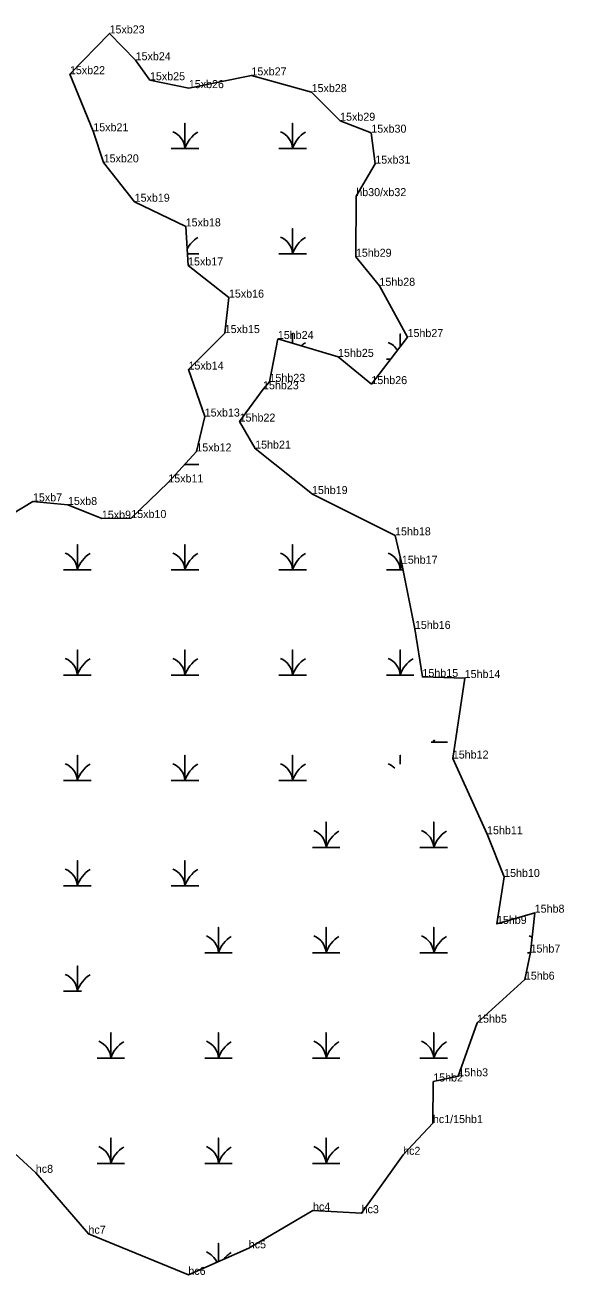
# Model space of a CAD drawing. Extents: x 2072529 to 2268796, y 436423 to 470397.
# Drawn here: x 2266767 to 2267104, y 442450 to 443231 of the extents above; entities that cross this region are included whole.
import ezdxf

# ---------------------------------------------------------------- set-up
doc = ezdxf.new("R2010")
doc.units = 0
for name, color, linetype in [('Exist Environmental Wetland Boundary', 7, 'Continuous'), ('Exist Environmental Wetland Boundary Cogo Comment', 7, 'Continuous'), ('Exist Environmental Wetland Boundary Cogo Point CELL', 7, 'Continuous'), ('Exist Hydro Swamp or Marsh', 7, 'Continuous')]:
    doc.layers.add(name, color=color, linetype=linetype)

msp = doc.modelspace()

# ---------------------------------------------------------------- linework, layer by layer
at = {"layer": 'Exist Environmental Wetland Boundary'}
for points in [[(2266739.57, 442913.82), (2266772.08, 442933.43), (2266793.95, 442931.19), (2266815.12, 442922.63), (2266833.5, 442923.02), (2266856.65, 442945.26), (2266874.2, 442964.63), (2266879.43, 442986.43), (2266869.27, 443015.77), (2266891.91, 443038.56), (2266894.52, 443060.71), (2266869.01, 443080.81), (2266867.53, 443105.22), (2266835.61, 443120.61), (2266816.26, 443145.2), (2266809.77, 443164.62), (2266795.16, 443200.3), (2266819.93, 443225.76), (2266836.23, 443209), (2266845.18, 443196.5), (2266869.48, 443191.58), (2266908.61, 443199.54), (2266946.21, 443189.1), (2266964.02, 443171.21), (2266983.51, 443163.75)], [(2266983.51, 443163.75), (2266985.98, 443144.39), (2266974.12, 443124.12), (2266973.87, 443086.25), (2266988.6, 443068.1), (2267006.16, 443036.08), (2266983.58, 443006.69), (2266962.73, 443023.71), (2266925.11, 443034.87), (2266919.89, 443008.09), (2266915.84, 443003.45)], [(2267022.19, 442571.03), (2267037.87, 442574.27), (2267049.62, 442607.75), (2267079.48, 442634.65), (2267083.02, 442651.56), (2267085.63, 442676.49), (2267062.01, 442669.46), (2267066.52, 442698.79), (2267055.84, 442725.51), (2267034.46, 442772.76), (2267041.86, 442823.08), (2267015.48, 442823.73), (2267010.76, 442853.75), (2267002.6, 442894.47), (2266998.36, 442912.2), (2266946.73, 442937.86), (2266910.93, 442966.37), (2266901.23, 442983.27), (2266915.84, 443003.45)], [(2266274.43, 442704.01), (2266277.64, 442677.33), (2266356.08, 442658.85), (2266409.55, 442683.62), (2266443.97, 442710.87), (2266518.94, 442709.86), (2266567.7, 442700.56), (2266603.36, 442688.91), (2266622.96, 442668.7), (2266657.98, 442643.38), (2266673.11, 442610.19), (2266709.02, 442589.04), (2266736.98, 442547.71), (2266773.86, 442513.97), (2266806.76, 442475.96), (2266869.18, 442450.22), (2266906.93, 442466.82), (2266947.07, 442490.36), (2266977.45, 442488.73), (2267003.39, 442525.23), (2267022, 442545.04), (2267022.19, 442571.03)]]:
    msp.add_lwpolyline(points, dxfattribs=at)
at = {"layer": 'Exist Environmental Wetland Boundary Cogo Point CELL'}
for p, q in [((2266819.93, 443225.76), (2266819.93, 443225.76)), ((2266836.23, 443209), (2266836.23, 443209)), ((2266795.16, 443200.3), (2266795.16, 443200.3)), ((2266845.18, 443196.5), (2266845.18, 443196.5)), ((2266908.61, 443199.54), (2266908.61, 443199.54)), ((2266869.48, 443191.58), (2266869.48, 443191.58)), ((2266946.21, 443189.1), (2266946.21, 443189.1)), ((2266964.02, 443171.21), (2266964.02, 443171.21)), ((2266809.77, 443164.62), (2266809.77, 443164.62)), ((2266983.51, 443163.75), (2266983.51, 443163.75)), ((2266816.26, 443145.2), (2266816.26, 443145.2)), ((2266985.98, 443144.39), (2266985.98, 443144.39)), ((2266835.61, 443120.61), (2266835.61, 443120.61)), ((2266974.12, 443124.12), (2266974.12, 443124.12)), ((2266867.53, 443105.22), (2266867.53, 443105.22)), ((2266973.87, 443086.25), (2266973.87, 443086.25)), ((2266869.01, 443080.81), (2266869.01, 443080.81)), ((2266988.6, 443068.1), (2266988.6, 443068.1)), ((2266894.52, 443060.71), (2266894.52, 443060.71)), ((2266891.91, 443038.56), (2266891.91, 443038.56)), ((2266925.11, 443034.87), (2266925.11, 443034.87)), ((2267006.16, 443036.08), (2267006.16, 443036.08)), ((2266962.73, 443023.71), (2266962.73, 443023.71)), ((2266869.27, 443015.77), (2266869.27, 443015.77)), ((2266919.89, 443008.09), (2266919.89, 443008.09)), ((2266915.84, 443003.45), (2266915.84, 443003.45)), ((2266983.58, 443006.69), (2266983.58, 443006.69)), ((2266879.43, 442986.43), (2266879.43, 442986.43)), ((2266901.23, 442983.27), (2266901.23, 442983.27)), ((2266874.2, 442964.63), (2266874.2, 442964.63)), ((2266910.93, 442966.37), (2266910.93, 442966.37)), ((2266856.65, 442945.26), (2266856.65, 442945.26)), ((2266946.73, 442937.86), (2266946.73, 442937.86)), ((2266772.08, 442933.43), (2266772.08, 442933.43)), ((2266793.95, 442931.19), (2266793.95, 442931.19)), ((2266815.12, 442922.63), (2266815.12, 442922.63)), ((2266833.5, 442923.02), (2266833.5, 442923.02)), ((2266998.36, 442912.2), (2266998.36, 442912.2)), ((2267002.6, 442894.47), (2267002.6, 442894.47)), ((2267010.76, 442853.75), (2267010.76, 442853.75)), ((2267015.48, 442823.73), (2267015.48, 442823.73)), ((2267041.86, 442823.08), (2267041.86, 442823.08)), ((2267034.46, 442772.76), (2267034.46, 442772.76)), ((2267055.84, 442725.51), (2267055.84, 442725.51)), ((2267066.52, 442698.79), (2267066.52, 442698.79)), ((2267085.63, 442676.49), (2267085.63, 442676.49)), ((2267062.01, 442669.46), (2267062.01, 442669.46)), ((2267083.02, 442651.56), (2267083.02, 442651.56)), ((2267079.48, 442634.65), (2267079.48, 442634.65)), ((2267049.62, 442607.75), (2267049.62, 442607.75)), ((2267022.19, 442571.03), (2267022.19, 442571.03)), ((2267037.87, 442574.27), (2267037.87, 442574.27)), ((2267022, 442545.04), (2267022, 442545.04)), ((2267003.39, 442525.23), (2267003.39, 442525.23)), ((2266773.86, 442513.97), (2266773.86, 442513.97)), ((2266947.07, 442490.36), (2266947.07, 442490.36)), ((2266977.45, 442488.73), (2266977.45, 442488.73)), ((2266806.76, 442475.96), (2266806.76, 442475.96)), ((2266906.93, 442466.82), (2266906.93, 442466.82)), ((2266869.18, 442450.22), (2266869.18, 442450.22))]:
    msp.add_line(p, q, dxfattribs=at)
at = {"layer": 'Exist Hydro Swamp or Marsh'}
for points in [[(2266858.47, 443153.89), (2266867.07, 443153.89), (2266867.07, 443169.67), (2266867.07, 443153.89), (2266875.67, 443153.89)], [(2266925.72, 443153.89), (2266934.32, 443153.89), (2266934.32, 443169.67), (2266934.32, 443153.89), (2266942.92, 443153.89)], [(2266925.72, 443088.09), (2266934.32, 443088.09), (2266934.32, 443103.87), (2266934.32, 443088.09), (2266942.92, 443088.09)], [(2266868.56, 443088.09), (2266875.67, 443088.09)], [(2266934.32, 443032.14), (2266934.32, 443038.07), (2266934.32, 443032.14)], [(2267001.57, 443030.11), (2267001.57, 443038.07), (2267001.57, 443030.11)], [(2266992.97, 443022.29), (2266995.56, 443022.29)], [(2266866.82, 442956.49), (2266867.07, 442956.49), (2266867.07, 442956.76)], [(2266867.07, 442956.76), (2266867.07, 442956.49), (2266875.67, 442956.49)], [(2266791.22, 442890.69), (2266799.82, 442890.69), (2266799.82, 442906.47), (2266799.82, 442890.69), (2266808.42, 442890.69)], [(2266858.47, 442890.69), (2266867.07, 442890.69), (2266867.07, 442906.47), (2266867.07, 442890.69), (2266875.67, 442890.69)], [(2266925.72, 442890.69), (2266934.32, 442890.69), (2266934.32, 442906.47), (2266934.32, 442890.69), (2266942.92, 442890.69)], [(2266992.97, 442890.69), (2267001.57, 442890.69), (2267001.57, 442898.79)], [(2267001.57, 442898.79), (2267001.57, 442890.69), (2267003.36, 442890.69)], [(2266791.22, 442824.89), (2266799.82, 442824.89), (2266799.82, 442840.67), (2266799.82, 442824.89), (2266808.42, 442824.89)], [(2266858.47, 442824.89), (2266867.07, 442824.89), (2266867.07, 442840.67), (2266867.07, 442824.89), (2266875.67, 442824.89)], [(2266925.72, 442824.89), (2266934.32, 442824.89), (2266934.32, 442840.67), (2266934.32, 442824.89), (2266942.92, 442824.89)], [(2266992.97, 442824.89), (2267001.57, 442824.89), (2267001.57, 442840.67), (2267001.57, 442824.89), (2267010.17, 442824.89)], [(2267020.99, 442783.06), (2267022.52, 442783.06), (2267022.52, 442784.15)], [(2267022.52, 442784.15), (2267022.52, 442783.06), (2267031.12, 442783.06)], [(2266791.22, 442759.09), (2266799.82, 442759.09), (2266799.82, 442774.87), (2266799.82, 442759.09), (2266808.42, 442759.09)], [(2266858.47, 442759.09), (2266867.07, 442759.09), (2266867.07, 442774.87), (2266867.07, 442759.09), (2266875.67, 442759.09)], [(2266925.72, 442759.09), (2266934.32, 442759.09), (2266934.32, 442774.87), (2266934.32, 442759.09), (2266942.92, 442759.09)], [(2267001.57, 442769.23), (2267001.57, 442774.87), (2267001.57, 442769.23)], [(2266946.67, 442717.26), (2266955.27, 442717.26), (2266955.27, 442733.04), (2266955.27, 442717.26), (2266963.87, 442717.26)], [(2267013.92, 442717.26), (2267022.52, 442717.26), (2267022.52, 442733.04), (2267022.52, 442717.26), (2267031.12, 442717.26)], [(2266791.22, 442693.29), (2266799.82, 442693.29), (2266799.82, 442709.07), (2266799.82, 442693.29), (2266808.42, 442693.29)], [(2266858.47, 442693.29), (2266867.07, 442693.29), (2266867.07, 442709.07), (2266867.07, 442693.29), (2266875.67, 442693.29)], [(2266879.42, 442651.46), (2266888.02, 442651.46), (2266888.02, 442667.24), (2266888.02, 442651.46), (2266896.62, 442651.46)], [(2266946.67, 442651.46), (2266955.27, 442651.46), (2266955.27, 442667.24), (2266955.27, 442651.46), (2266963.87, 442651.46)], [(2267013.92, 442651.46), (2267022.52, 442651.46), (2267022.52, 442667.24), (2267022.52, 442651.46), (2267031.12, 442651.46)], [(2267081.17, 442651.46), (2267083, 442651.46)], [(2266791.22, 442627.49), (2266799.82, 442627.49), (2266799.82, 442643.27), (2266799.82, 442627.49), (2266802.5, 442627.49)], [(2266812.17, 442585.66), (2266820.77, 442585.66), (2266820.77, 442601.44), (2266820.77, 442585.66), (2266829.37, 442585.66)], [(2266879.42, 442585.66), (2266888.02, 442585.66), (2266888.02, 442601.44), (2266888.02, 442585.66), (2266896.62, 442585.66)], [(2266946.67, 442585.66), (2266955.27, 442585.66), (2266955.27, 442601.44), (2266955.27, 442585.66), (2266963.87, 442585.66)], [(2267013.92, 442585.66), (2267022.52, 442585.66), (2267022.52, 442601.44), (2267022.52, 442585.66), (2267031.12, 442585.66)], [(2266812.17, 442519.86), (2266820.77, 442519.86), (2266820.77, 442535.64), (2266820.77, 442519.86), (2266829.37, 442519.86)], [(2266879.42, 442519.86), (2266888.02, 442519.86), (2266888.02, 442535.64), (2266888.02, 442519.86), (2266896.62, 442519.86)], [(2266946.67, 442519.86), (2266955.27, 442519.86), (2266955.27, 442535.64), (2266955.27, 442519.86), (2266963.87, 442519.86)], [(2266888.02, 442458.5), (2266888.02, 442469.84), (2266888.02, 442458.5)]]:
    msp.add_lwpolyline(points, dxfattribs=at)
for centre, radius, start, end in [((2266854.8, 443153), 12.3, 4.14034, 67.53497), ((2266885.31, 443147.83), 19.22, 122.12745, 161.62219), ((2266922.05, 443153), 12.3, 4.14034, 67.53497), ((2266952.56, 443147.83), 19.22, 122.12745, 161.62219), ((2266885.31, 443082.03), 19.22, 122.12745, 151.74966), ((2266922.05, 443087.2), 12.3, 4.14034, 67.53497), ((2266952.56, 443082.03), 19.22, 122.12745, 161.62219), ((2266952.56, 443016.23), 19.22, 122.12745, 131.91082), ((2266989.3, 443021.4), 12.3, 31.39485, 67.53497), ((2266885.31, 442950.43), 19.22, 122.12745, 123.76766), ((2266854.8, 442955.6), 12.3, 4.14034, 5.30732), ((2266885.31, 442950.43), 19.22, 160.23285, 161.62219), ((2266787.55, 442889.8), 12.3, 4.14034, 67.53497), ((2266818.06, 442884.63), 19.22, 122.12745, 161.62219), ((2266854.8, 442889.8), 12.3, 4.14034, 67.53497), ((2266885.31, 442884.63), 19.22, 122.12745, 161.62219), ((2266922.05, 442889.8), 12.3, 4.14034, 67.53497), ((2266952.56, 442884.63), 19.22, 122.12745, 161.62219), ((2266989.3, 442889.8), 12.3, 4.14034, 67.53497), ((2267019.81, 442884.63), 19.22, 152.33632, 161.62219), ((2266787.55, 442824), 12.3, 4.14034, 67.53497), ((2266818.06, 442818.83), 19.22, 122.12745, 161.62219), ((2266854.8, 442824), 12.3, 4.14034, 67.53497), ((2266885.31, 442818.83), 19.22, 122.12745, 161.62219), ((2266922.05, 442824), 12.3, 4.14034, 67.53497), ((2266952.56, 442818.83), 19.22, 122.12745, 161.62219), ((2266989.3, 442824), 12.3, 4.14034, 67.53497), ((2267019.81, 442818.83), 19.22, 122.12745, 161.62219), ((2267010.25, 442782.17), 12.3, 4.14034, 8.86847), ((2267040.76, 442777), 19.22, 156.86258, 161.62219), ((2266787.55, 442758.2), 12.3, 4.14034, 67.53497), ((2266818.06, 442753.03), 19.22, 122.12745, 161.62219), ((2266854.8, 442758.2), 12.3, 4.14034, 67.53497), ((2266885.31, 442753.03), 19.22, 122.12745, 161.62219), ((2266922.05, 442758.2), 12.3, 4.14034, 67.53497), ((2266952.56, 442753.03), 19.22, 122.12745, 161.62219), ((2266989.3, 442758.2), 12.3, 44.21681, 67.53497), ((2266943, 442716.37), 12.3, 4.14034, 67.53497), ((2266973.51, 442711.2), 19.22, 122.12745, 161.62219), ((2267010.25, 442716.37), 12.3, 4.14034, 67.53497), ((2267040.76, 442711.2), 19.22, 122.12745, 161.62219), ((2266787.55, 442692.4), 12.3, 4.14034, 67.53497), ((2266818.06, 442687.23), 19.22, 122.12745, 161.62219), ((2266854.8, 442692.4), 12.3, 4.14034, 67.53497), ((2266885.31, 442687.23), 19.22, 122.12745, 161.62219), ((2266875.75, 442650.57), 12.3, 4.14034, 67.53497), ((2266906.26, 442645.4), 19.22, 122.12745, 161.62219), ((2266943, 442650.57), 12.3, 4.14034, 67.53497), ((2266973.51, 442645.4), 19.22, 122.12745, 161.62219), ((2267010.25, 442650.57), 12.3, 4.14034, 67.53497), ((2267040.76, 442645.4), 19.22, 122.12745, 161.62219), ((2267077.5, 442650.57), 12.3, 58.06299, 67.53497), ((2266787.55, 442626.6), 12.3, 4.14034, 67.53497), ((2266818.06, 442621.43), 19.22, 122.12745, 161.62219), ((2266808.5, 442584.77), 12.3, 4.14034, 67.53497), ((2266839.01, 442579.6), 19.22, 122.12745, 161.62219), ((2266875.75, 442584.77), 12.3, 4.14034, 67.53497), ((2266906.26, 442579.6), 19.22, 122.12745, 161.62219), ((2266943, 442584.77), 12.3, 4.14034, 67.53497), ((2266973.51, 442579.6), 19.22, 122.12745, 161.62219), ((2267010.25, 442584.77), 12.3, 4.14034, 67.53497), ((2267040.76, 442579.6), 19.22, 122.12745, 161.62219), ((2266808.5, 442518.97), 12.3, 4.14034, 67.53497), ((2266839.01, 442513.8), 19.22, 122.12745, 161.62219), ((2266875.75, 442518.97), 12.3, 4.14034, 67.53497), ((2266906.26, 442513.8), 19.22, 122.12745, 161.62219), ((2266943, 442518.97), 12.3, 4.14034, 67.53497), ((2266973.51, 442513.8), 19.22, 122.12745, 161.62219), ((2266875.75, 442453.17), 12.3, 23.44608, 67.53497), ((2266906.26, 442448), 19.22, 122.12745, 141.85866)]:
    msp.add_arc(centre, radius, start, end, dxfattribs=at)

# ---------------------------------------------------------------- texts
at = {"layer": 'Exist Environmental Wetland Boundary Cogo Comment'}
for s, p in [('15xb23', (2266819.93, 443225.76)), ('15xb24', (2266836.23, 443209)), ('15xb22', (2266795.16, 443200.3)), ('15xb27', (2266908.61, 443199.54)), ('15xb25', (2266845.18, 443196.5)), ('15xb26', (2266869.48, 443191.58)), ('15xb28', (2266946.21, 443189.1)), ('15xb29', (2266964.02, 443171.21)), ('15xb21', (2266809.77, 443164.62)), ('15xb30', (2266983.51, 443163.75)), ('15xb20', (2266816.26, 443145.2)), ('15xb31', (2266985.98, 443144.39)), ('15xb19', (2266835.61, 443120.61)), ('hb30/xb32', (2266974.12, 443124.12)), ('15xb18', (2266867.53, 443105.22)), ('15xb17', (2266869.01, 443080.81)), ('15hb29', (2266973.87, 443086.25)), ('15hb28', (2266988.6, 443068.1)), ('15xb16', (2266894.52, 443060.71)), ('15xb15', (2266891.91, 443038.56)), ('15hb24', (2266925.11, 443034.87)), ('15hb27', (2267006.16, 443036.08)), ('15hb25', (2266962.73, 443023.71)), ('15xb14', (2266869.27, 443015.77)), ('15hb23', (2266915.84, 443003.45)), ('15hb23', (2266919.89, 443008.09)), ('15hb26', (2266983.58, 443006.69)), ('15xb13', (2266879.43, 442986.43)), ('15hb22', (2266901.23, 442983.27)), ('15xb12', (2266874.2, 442964.63)), ('15hb21', (2266910.93, 442966.37)), ('15xb11', (2266856.65, 442945.26)), ('15xb7', (2266772.08, 442933.43)), ('15hb19', (2266946.4, 442938)), ('15xb8', (2266793.95, 442931.19)), ('15xb9', (2266815.12, 442922.63)), ('15xb10', (2266833.5, 442923.02)), ('15hb18', (2266998.36, 442912.2)), ('15hb17', (2267002.6, 442894.47)), ('15hb16', (2267010.76, 442853.75)), ('15hb15', (2267015.48, 442823.73)), ('15hb14', (2267041.86, 442823.08)), ('15hb12', (2267034.46, 442772.76)), ('15hb11', (2267055.84, 442725.51)), ('15hb10', (2267066.52, 442698.79)), ('15hb8', (2267085.63, 442676.49)), ('15hb9', (2267062.01, 442669.46)), ('15hb7', (2267083.02, 442651.56)), ('15hb6', (2267079.48, 442634.65)), ('15hb5', (2267049.62, 442607.75)), ('15hb3', (2267037.87, 442574.27)), ('15hb2', (2267022.19, 442571.03)), ('hc1/15hb1', (2267022, 442545.04)), ('hc2', (2267003.39, 442525.23)), ('hc8', (2266773.86, 442513.97)), ('hc4', (2266947.07, 442490.36)), ('hc3', (2266977.45, 442488.73)), ('hc7', (2266806.76, 442475.96)), ('hc5', (2266906.93, 442466.82)), ('hc6', (2266869.18, 442450.22))]:
    msp.add_text(s, height=5, dxfattribs=at).set_placement(p)

doc.saveas('drawing.dxf')
